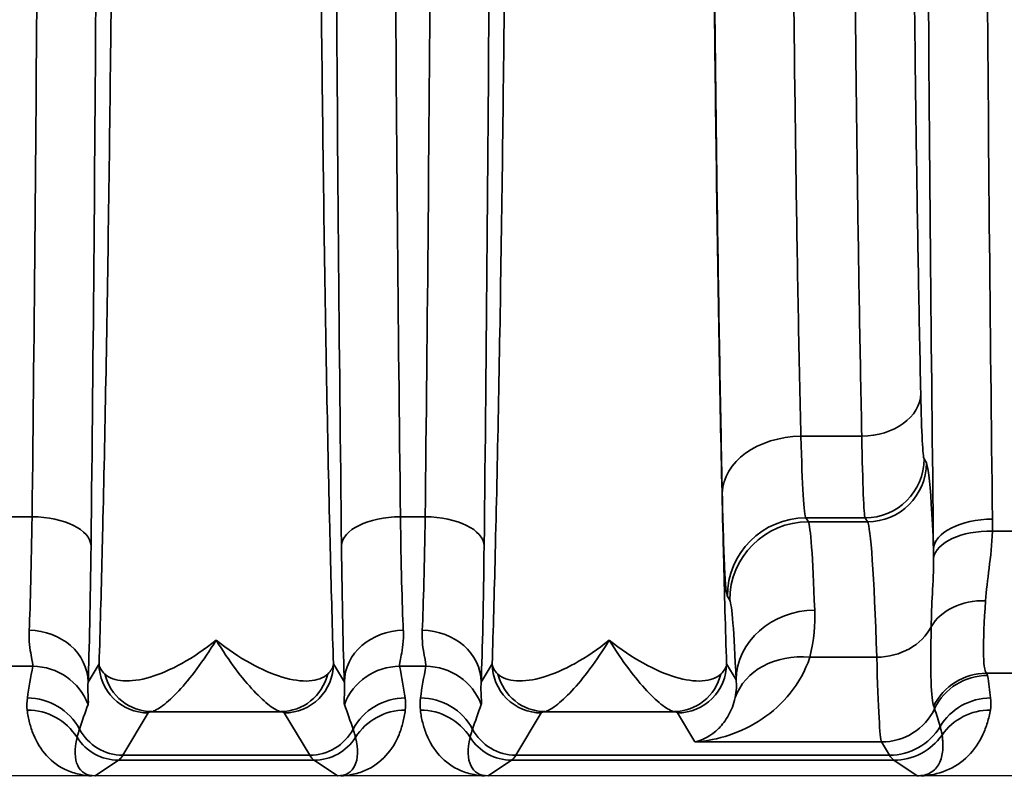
# Model space of a CAD drawing. Header units: millimetres. Extents: x 399 to 6233, y -1870 to 1602.
# Tile 652 of 656: x 5415 to 5425, y 736 to 743. Entities that reach past the tile are written whole.
import ezdxf

# ---------------------------------------------------------------- set-up
doc = ezdxf.new("R2010")
doc.units = ezdxf.units.MM
for name, color, linetype, lineweight in [('AM_5', 3, 'Continuous', 25), ('可見 (ISO)', 7, 'Continuous', 25), ('窄部可見 (ISO)', 7, 'Continuous', 35)]:
    doc.layers.add(name, color=color, linetype=linetype, lineweight=lineweight)
doc.styles.add('尺寸標註', font='romans.shx', dxfattribs={"bigfont": 'CHINESET.SHX'})
doc.dimstyles.new('CNS1$0', dxfattribs={"dimtxt": 2.5, "dimasz": 2.5, "dimexe": 1, "dimexo": 1, "dimgap": 1.5, "dimtad": 1, "dimtoh": 1, "dimdec": 1, "dimdsep": 46, "dimtxsty": '尺寸標註', "dimcen": 0, "dimclrd": 2, "dimclre": 2, "dimclrt": 1, "dimadec": 0, "dimazin": 2, "dimtp": 0.1, "dimtm": 0.1, "dimtfac": 0.71, "dimtdec": 1, "dimtmove": 0, "dimatfit": 0, "dimfxl": 0, "dimlwd": 13, "dimlwe": 13, "dimarcsym": 0})

# ---------------------------------------------------------------- blocks, each defined once
blk = doc.blocks.new('*D307')
at = {"layer": 'AM_5', "color": 2, "lineweight": 13}
for p, q in [((5314.686, 750.079), (5314.686, 719.715)), ((5530.199, 744.193), (5530.199, 719.715)), ((5317.186, 720.715), (5527.699, 720.715))]:
    blk.add_line(p, q, dxfattribs=at)
at = {"layer": 'AM_5', "color": 2, "lineweight": -2}
for points in [[(5317.186, 721.132), (5317.186, 720.298), (5314.686, 720.715)], [(5527.699, 721.132), (5527.699, 720.298), (5530.199, 720.715)]]:
    blk.add_solid(points, dxfattribs=at)
at = {"layer": 'Defpoints', "color": 0, "lineweight": -2}
for p in [(5314.686, 751.079), (5530.199, 745.193), (5530.199, 720.715)]:
    blk.add_point(p, dxfattribs=at)
at = {"layer": 'AM_5', "color": 1, "insert": (5422.443, 723.465), "char_height": 2.5, "attachment_point": 5, "style": '尺寸標註'}
blk.add_mtext('215.5', dxfattribs=at)

msp = doc.modelspace()

# ---------------------------------------------------------------- linework, layer by layer
at = {"layer": '可見 (ISO)'}
for p, q in [((5422.366, 736.329), (5422.366, 736.329)), ((5422.786, 736.329), (5422.786, 736.329)), ((5423.877, 736.329), (5423.877, 736.329)), ((5435.136, 735.679), (5330.636, 735.679))]:
    msp.add_line(p, q, dxfattribs=at)
for points, knots in [([(5415.903, 735.679), (5415.898, 735.679), (5415.891, 735.679), (5415.884, 735.679), (5415.879, 735.679), (5415.873, 735.679), (5415.867, 735.679)], [-0.00000491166, -0.00000491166, -0.00000491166, -0.00000491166, 0.00001772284, 0.00001772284, 0.00001772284, 0.00003506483, 0.00003506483, 0.00003506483, 0.00003506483]), ([(5418.405, 735.679), (5418.398, 735.679), (5418.391, 735.679), (5418.384, 735.679), (5418.379, 735.679), (5418.374, 735.679), (5418.369, 735.679)], [0.00000000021, 0.00000000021, 0.00000000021, 0.00000000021, 0.00002113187, 0.00002113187, 0.00002113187, 0.0000394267, 0.0000394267, 0.0000394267, 0.0000394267]), ([(5419.903, 735.679), (5419.899, 735.679), (5419.894, 735.679), (5419.889, 735.679), (5419.882, 735.679), (5419.874, 735.679), (5419.867, 735.679)], [-0.00000491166, -0.00000491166, -0.00000491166, -0.00000491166, 0.00001268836, 0.00001268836, 0.00001268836, 0.00003478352, 0.00003478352, 0.00003478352, 0.00003478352]), ([(5424.307, 735.679), (5424.299, 735.679), (5424.292, 735.679), (5424.284, 735.679), (5424.279, 735.679), (5424.274, 735.679), (5424.269, 735.679)], [0.00000000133, 0.00000000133, 0.00000000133, 0.00000000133, 0.00002276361, 0.00002276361, 0.00002276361, 0.00004084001, 0.00004084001, 0.00004084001, 0.00004084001])]:
    msp.add_open_spline(points, degree=3, knots=knots, dxfattribs=at)
at = {"layer": '窄部可見 (ISO)'}
for p, q in [((5423.085, 739.136), (5423.705, 739.136)), ((5424.338, 738.905), (5424.362, 738.865)), ((5415.01, 738.317), (5415.262, 738.317)), ((5419.01, 738.317), (5419.262, 738.317)), ((5423.738, 738.305), (5423.137, 738.305)), ((5423.137, 738.305), (5423.161, 738.265)), ((5423.762, 738.265), (5423.738, 738.305)), ((5423.161, 738.265), (5423.762, 738.265)), ((5425.034, 738.169), (5426.236, 738.169)), ((5422.362, 737.466), (5422.337, 737.506)), ((5415.27, 736.794), (5415.002, 736.794)), ((5415.832, 736.634), (5415.944, 736.819)), ((5418.329, 736.819), (5418.44, 736.634)), ((5419.27, 736.794), (5419.002, 736.794)), ((5419.832, 736.634), (5419.944, 736.819)), ((5422.329, 736.819), (5422.426, 736.657)), ((5423.857, 736.886), (5423.176, 736.886)), ((5426.263, 736.724), (5424.974, 736.724)), ((5416.444, 736.319), (5416.186, 735.889)), ((5417.793, 736.332), (5416.48, 736.332)), ((5418.087, 735.889), (5417.829, 736.319)), ((5420.444, 736.319), (5420.186, 735.889)), ((5421.793, 736.332), (5420.48, 736.332)), ((5422.006, 736.025), (5421.829, 736.319)), ((5423.906, 736.025), (5422.006, 736.025)), ((5423.987, 735.889), (5423.906, 736.025)), ((5416.186, 735.889), (5418.087, 735.889)), ((5420.186, 735.889), (5423.987, 735.889)), ((5416.142, 735.838), (5415.903, 735.679)), ((5418.131, 735.838), (5416.142, 735.838)), ((5418.369, 735.679), (5418.131, 735.838)), ((5420.142, 735.838), (5419.903, 735.679)), ((5424.031, 735.838), (5420.142, 735.838)), ((5424.269, 735.679), (5424.031, 735.838))]:
    msp.add_line(p, q, dxfattribs=at)
for centre, major_axis, ratio, start_param, end_param in [((5419.496, 751.079), (0, 26), 0.02143, 1.570796, 2.083868), ((5425.496, 751.079), (0, 25), 0.02145, 1.570796, 2.107631), ((5423.705, 739.57), (0.6, 0.013), 0.722333, 4.696582, 6.252897), ((5423.085, 738.558), (-0.8, -0.018), 0.722333, 4.696582, 6.252897), ((5423.14, 741.305), (0, -3.002), 0.026524, 5.519892, 6.248317), ((5423.738, 738.905), (0.515, 0.309), 0.999172, 4.17245, 5.742515), ((5423.762, 738.865), (0.515, 0.309), 0.999172, 4.17245, 5.742515), ((5415.206, 739.391), (0.007, 2.58), 0.02502, 3.667887, 4.283115), ((5415.262, 738.022), (0.6, -0.007), 0.49083, 0.024039, 1.576589), ((5419.01, 738.022), (-0.6, -0.007), 0.49083, 4.706597, 6.259146), ((5419.066, 739.391), (-0.007, 2.58), 0.02502, 2.000071, 2.615298), ((5419.206, 739.391), (0.007, 2.58), 0.02502, 3.667887, 4.283115), ((5419.262, 738.022), (0.6, -0.007), 0.49083, 0.024039, 1.576589), ((5423.137, 737.506), (-0.686, -0.412), 0.999172, 4.17245, 5.742515), ((5425.035, 737.986), (-0.6, -0.007), 0.511389, 4.706014, 6.258813), ((5423.161, 737.466), (-0.686, -0.412), 0.999172, 4.17245, 5.742515), ((5423.164, 731.856), (0.008, -6.414), 0.020853, 2.604411, 3.102885), ((5423.756, 730.267), (0, 8.003), 0.022512, 5.68634, 6.248297), ((5425.034, 737.86), (-0.6, 0.017), 0.516223, 4.726998, 6.223647), ((5415.806, 739.311), (-0.007, -3.096), 0.02085, 0.526276, 1.141508), ((5418.466, 739.311), (0.007, -3.096), 0.02085, 5.141677, 5.75691), ((5419.806, 739.311), (-0.007, -3.096), 0.02085, 0.526276, 1.141508), ((5422.364, 731.697), (-0.008, 5.773), 0.02317, 5.745997, 6.244471), ((5424.964, 737.011), (-0.599, 0.031), 0.751758, 4.750994, 5.926954), ((5423.226, 736.657), (-0.799, -0.032), 0.886923, 4.676703, 6.237832), ((5423.857, 737.383), (0.6, 0.018), 0.826915, 4.686911, 5.861859), ((5415.232, 736.634), (0.6, -0.023), 0.876399, 0.0435, 1.604216), ((5419.04, 736.634), (-0.6, -0.023), 0.876399, 4.678969, 6.239685), ((5419.232, 736.634), (0.6, -0.023), 0.876399, 0.0435, 1.604216), ((5423.176, 736.225), (-0.77, 0.217), 0.816863, 4.938539, 6.229754), ((5415.991, 737.228), (0.587, 1.898), 0.297416, 1.892012, 2.070087), ((5415.27, 736.195), (-0.588, 0.12), 0.998201, 3.70106, 4.913253), ((5417.324, 736.833), (1.005, -0.004), 0.337804, 5.940833, 6.254326), ((5419.002, 736.195), (0.588, 0.12), 0.998201, 1.369933, 2.582126), ((5418.281, 737.228), (-0.587, 1.898), 0.297416, 4.213099, 4.391173), ((5419.991, 737.228), (0.587, 1.898), 0.297416, 1.892012, 2.070087), ((5419.27, 736.195), (0.588, -0.12), 0.998201, 0.559467, 1.77166), ((5423.904, 740.139), (0.005, -4.117), 0.020059, 5.623101, 6.245119), ((5416.48, 736.832), (0.093, -0.491), 0.982993, 4.763177, 6.091983), ((5417.793, 736.832), (-0.093, -0.491), 0.982993, 0.191203, 1.520008), ((5420.48, 736.832), (0.093, -0.491), 0.982985, 4.763266, 6.092027), ((5421.793, 736.832), (-0.093, -0.491), 0.982985, 0.191158, 1.51992), ((5424.974, 736.125), (-0.462, -0.383), 0.997094, 4.022529, 5.135982), ((5424.985, 736.102), (-0.593, -0.094), 0.998229, 4.555036, 5.673797), ((5414.915, 736.695), (10.07, 0), 0.058758, 0.009209, 0.048451), ((5424.141, 737.361), (-0.629, 2.073), 0.310752, 4.177364, 4.295469), ((5415.215, 735.873), (-0.594, 0.083), 0.998238, 3.769539, 4.851199), ((5416.639, 737.144), (-1.006, -2.097), 0.194686, 5.163945, 5.294522), ((5417.634, 737.144), (1.006, -2.097), 0.194686, 0.988663, 1.119241), ((5419.058, 735.873), (0.594, 0.083), 0.998238, 1.431986, 2.513646), ((5419.215, 735.873), (0.594, -0.083), 0.998238, 0.627947, 1.709607), ((5420.639, 737.144), (-1.006, -2.097), 0.194686, 5.163945, 5.294522), ((5425.016, 735.873), (-0.596, -0.067), 0.99825, 4.600326, 5.631261), ((5415.213, 735.75), (-0.595, -0.075), 0.998245, 3.58034, 4.5867), ((5419.06, 735.75), (0.595, -0.075), 0.998245, 1.696485, 2.702846), ((5419.213, 735.75), (0.595, 0.075), 0.998245, 0.438747, 1.445107), ((5423.906, 736.624), (0.515, 0.309), 0.999172, 4.17245, 5.291572), ((5420.275, 743.962), (4.172, -7.61), 0.009939, 0.048768, 0.091866), ((2564.516, 733.619), (2860.258, 0.716), 0.046839, 0.013782, 0.015139), ((5425.013, 735.75), (-0.591, 0.105), 0.998218, 4.888081, 5.84797), ((5416.186, 736.389), (0.429, -0.257), 0.999172, 4.17032, 5.252328), ((5418.087, 736.389), (-0.429, -0.257), 0.999172, 1.030857, 2.112865), ((5420.186, 736.389), (-0.429, 0.257), 0.999172, 1.028727, 2.110736), ((5423.987, 736.489), (0.515, 0.309), 0.999172, 4.17245, 5.203713), ((5424.031, 736.438), (0.333, 0.499), 0.999683, 3.729704, 4.689829), ((5416.417, 736.521), (-0.641, -0.802), 0.399262, 5.585689, 6.592352), ((5416.142, 736.338), (0.277, -0.416), 0.999683, 4.688411, 5.695074), ((5418.131, 736.338), (-0.277, -0.416), 0.999683, 0.588111, 1.594775), ((5417.856, 736.521), (0.641, -0.802), 0.399262, 5.974018, 6.980681), ((5420.417, 736.521), (-0.641, -0.802), 0.399262, 5.585689, 6.592352), ((5420.142, 736.338), (-0.277, 0.416), 0.999683, 1.546818, 2.553481), ((5416.113, 835.872), (0, -100.043), 0.020838, 0.01396, 0.034899), ((5418.16, 835.872), (0, -100.043), 0.020838, 6.248286, 6.269226), ((5420.113, 835.872), (0, -100.043), 0.020838, 0.01396, 0.034899), ((5424.06, 835.872), (0, -100.043), 0.020817, 6.248286, 6.269226)]:
    msp.add_ellipse(centre, major_axis=major_axis, ratio=ratio, start_param=start_param, end_param=end_param, dxfattribs=at)
for points, knots in [([(5415.944, 736.819), (5415.955, 737.166), (5415.965, 737.539), (5415.975, 737.928), (5415.976, 737.991), (5415.978, 738.055), (5415.979, 738.121), (5415.991, 738.585), (5416.001, 739.081), (5416.011, 739.599), (5416.021, 740.118), (5416.03, 740.662), (5416.038, 741.232), (5416.047, 741.801), (5416.054, 742.399), (5416.061, 743.015), (5416.064, 743.276), (5416.067, 743.54), (5416.07, 743.807), (5416.073, 744.171), (5416.076, 744.54), (5416.079, 744.916), (5416.085, 745.567), (5416.089, 746.237), (5416.093, 746.922), (5416.1, 748.292), (5416.103, 749.678), (5416.103, 751.079), (5416.103, 752.48), (5416.1, 753.865), (5416.093, 755.236), (5416.087, 756.316), (5416.079, 757.355), (5416.07, 758.351), (5416.067, 758.618), (5416.064, 758.882), (5416.061, 759.142), (5416.054, 759.759), (5416.047, 760.356), (5416.038, 760.926), (5416.03, 761.495), (5416.021, 762.039), (5416.011, 762.558), (5416.001, 763.077), (5415.991, 763.573), (5415.979, 764.037), (5415.978, 764.102), (5415.976, 764.166), (5415.975, 764.23), (5415.965, 764.618), (5415.955, 764.991), (5415.944, 765.338)], [0.0267397, 0.0267397, 0.0267397, 0.0267397, 0.0775919, 0.0775919, 0.0775919, 0.0858976, 0.0858976, 0.0858976, 0.1450554, 0.1450554, 0.1450554, 0.2042133, 0.2042133, 0.2042133, 0.2633711, 0.2633711, 0.2633711, 0.2884173, 0.2884173, 0.2884173, 0.322529, 0.322529, 0.322529, 0.3816868, 0.3816868, 0.3816868, 0.5, 0.5, 0.5, 0.6183182, 0.6183182, 0.6183182, 0.7115983, 0.7115983, 0.7115983, 0.7366339, 0.7366339, 0.7366339, 0.7957918, 0.7957918, 0.7957918, 0.8549496, 0.8549496, 0.8549496, 0.9141075, 0.9141075, 0.9141075, 0.9224155, 0.9224155, 0.9224155, 0.9732653, 0.9732653, 0.9732653, 0.9732653]), ([(5418.329, 765.338), (5418.318, 764.992), (5418.307, 764.618), (5418.298, 764.23), (5418.296, 764.166), (5418.295, 764.102), (5418.293, 764.037), (5418.282, 763.573), (5418.271, 763.077), (5418.261, 762.558), (5418.252, 762.039), (5418.242, 761.495), (5418.234, 760.926), (5418.226, 760.356), (5418.218, 759.759), (5418.211, 759.143), (5418.208, 758.882), (5418.205, 758.618), (5418.203, 758.351), (5418.199, 757.987), (5418.196, 757.617), (5418.193, 757.242), (5418.188, 756.59), (5418.183, 755.92), (5418.18, 755.235), (5418.172, 753.866), (5418.169, 752.48), (5418.169, 751.079), (5418.169, 749.678), (5418.172, 748.292), (5418.18, 746.922), (5418.185, 745.842), (5418.193, 744.802), (5418.203, 743.807), (5418.205, 743.54), (5418.208, 743.276), (5418.211, 743.015), (5418.218, 742.399), (5418.226, 741.801), (5418.234, 741.232), (5418.242, 740.662), (5418.252, 740.118), (5418.261, 739.6), (5418.271, 739.081), (5418.282, 738.585), (5418.293, 738.121), (5418.295, 738.055), (5418.296, 737.991), (5418.298, 737.928), (5418.307, 737.539), (5418.318, 737.166), (5418.329, 736.819)], [0.0267397, 0.0267397, 0.0267397, 0.0267397, 0.0775919, 0.0775919, 0.0775919, 0.0858976, 0.0858976, 0.0858976, 0.1450554, 0.1450554, 0.1450554, 0.2042133, 0.2042133, 0.2042133, 0.2633711, 0.2633711, 0.2633711, 0.2884173, 0.2884173, 0.2884173, 0.322529, 0.322529, 0.322529, 0.3816868, 0.3816868, 0.3816868, 0.5, 0.5, 0.5, 0.6183182, 0.6183182, 0.6183182, 0.7115983, 0.7115983, 0.7115983, 0.7366339, 0.7366339, 0.7366339, 0.7957918, 0.7957918, 0.7957918, 0.8549496, 0.8549496, 0.8549496, 0.9141075, 0.9141075, 0.9141075, 0.9224155, 0.9224155, 0.9224155, 0.9732653, 0.9732653, 0.9732653, 0.9732653]), ([(5419.944, 736.819), (5419.955, 737.166), (5419.965, 737.539), (5419.975, 737.928), (5419.976, 737.991), (5419.978, 738.055), (5419.979, 738.12), (5419.991, 738.585), (5420.001, 739.081), (5420.011, 739.599), (5420.021, 740.118), (5420.03, 740.662), (5420.038, 741.232), (5420.047, 741.801), (5420.054, 742.399), (5420.061, 743.015), (5420.064, 743.276), (5420.067, 743.54), (5420.07, 743.807), (5420.073, 744.171), (5420.076, 744.54), (5420.079, 744.916), (5420.085, 745.567), (5420.089, 746.237), (5420.093, 746.922), (5420.1, 748.292), (5420.103, 749.678), (5420.103, 751.079), (5420.103, 752.48), (5420.1, 753.865), (5420.093, 755.236), (5420.087, 756.316), (5420.079, 757.355), (5420.07, 758.351), (5420.067, 758.618), (5420.064, 758.882), (5420.061, 759.142), (5420.054, 759.759), (5420.047, 760.356), (5420.038, 760.926), (5420.03, 761.495), (5420.021, 762.039), (5420.011, 762.558), (5420.001, 763.077), (5419.991, 763.573), (5419.979, 764.037), (5419.978, 764.102), (5419.976, 764.166), (5419.975, 764.23), (5419.965, 764.618), (5419.955, 764.992), (5419.944, 765.338)], [0.026741, 0.026741, 0.026741, 0.026741, 0.0775937, 0.0775937, 0.0775937, 0.0858987, 0.0858987, 0.0858987, 0.1450564, 0.1450564, 0.1450564, 0.2042141, 0.2042141, 0.2042141, 0.2633718, 0.2633718, 0.2633718, 0.2884178, 0.2884178, 0.2884178, 0.3225295, 0.3225295, 0.3225295, 0.3816871, 0.3816871, 0.3816871, 0.5, 0.5, 0.5, 0.6183179, 0.6183179, 0.6183179, 0.7115978, 0.7115978, 0.7115978, 0.7366333, 0.7366333, 0.7366333, 0.795791, 0.795791, 0.795791, 0.8549487, 0.8549487, 0.8549487, 0.9141064, 0.9141064, 0.9141064, 0.9224137, 0.9224137, 0.9224137, 0.9732641, 0.9732641, 0.9732641, 0.9732641]), ([(5422.329, 765.338), (5422.318, 764.992), (5422.307, 764.618), (5422.298, 764.23), (5422.296, 764.167), (5422.295, 764.102), (5422.293, 764.037), (5422.282, 763.573), (5422.271, 763.077), (5422.261, 762.558), (5422.252, 762.039), (5422.242, 761.495), (5422.234, 760.926), (5422.226, 760.356), (5422.218, 759.759), (5422.211, 759.143), (5422.208, 758.882), (5422.205, 758.618), (5422.203, 758.351), (5422.199, 757.987), (5422.196, 757.617), (5422.193, 757.242), (5422.188, 756.59), (5422.183, 755.92), (5422.18, 755.235), (5422.172, 753.866), (5422.169, 752.48), (5422.169, 751.079), (5422.169, 749.678), (5422.172, 748.292), (5422.18, 746.922), (5422.185, 745.842), (5422.193, 744.802), (5422.203, 743.807), (5422.205, 743.54), (5422.208, 743.276), (5422.211, 743.015), (5422.218, 742.399), (5422.226, 741.801), (5422.234, 741.232), (5422.242, 740.662), (5422.252, 740.118), (5422.261, 739.6), (5422.271, 739.081), (5422.282, 738.585), (5422.293, 738.121), (5422.295, 738.055), (5422.296, 737.991), (5422.298, 737.928), (5422.307, 737.539), (5422.318, 737.166), (5422.329, 736.819)], [0.026741, 0.026741, 0.026741, 0.026741, 0.0775937, 0.0775937, 0.0775937, 0.0858987, 0.0858987, 0.0858987, 0.1450564, 0.1450564, 0.1450564, 0.2042141, 0.2042141, 0.2042141, 0.2633718, 0.2633718, 0.2633718, 0.2884178, 0.2884178, 0.2884178, 0.3225295, 0.3225295, 0.3225295, 0.3816871, 0.3816871, 0.3816871, 0.5, 0.5, 0.5, 0.6183179, 0.6183179, 0.6183179, 0.7115978, 0.7115978, 0.7115978, 0.7366333, 0.7366333, 0.7366333, 0.795791, 0.795791, 0.795791, 0.8549487, 0.8549487, 0.8549487, 0.9141064, 0.9141064, 0.9141064, 0.9224137, 0.9224137, 0.9224137, 0.9732641, 0.9732641, 0.9732641, 0.9732641]), ([(5415.862, 764.136), (5415.885, 762.154), (5415.903, 760.028), (5415.915, 757.828), (5415.927, 755.628), (5415.934, 753.353), (5415.934, 751.079), (5415.934, 748.804), (5415.927, 746.53), (5415.915, 744.33), (5415.903, 742.129), (5415.885, 740.004), (5415.862, 738.022)], [2.628521, 2.628521, 2.628521, 2.628521, 2.885057, 2.885057, 2.885057, 3.141593, 3.141593, 3.141593, 3.398129, 3.398129, 3.398129, 3.654665, 3.654665, 3.654665, 3.654665]), ([(5419.862, 764.136), (5419.885, 762.154), (5419.903, 760.028), (5419.915, 757.828), (5419.927, 755.628), (5419.934, 753.353), (5419.934, 751.079), (5419.934, 748.804), (5419.927, 746.53), (5419.915, 744.33), (5419.903, 742.129), (5419.885, 740.004), (5419.862, 738.022)], [2.628521, 2.628521, 2.628521, 2.628521, 2.885057, 2.885057, 2.885057, 3.141593, 3.141593, 3.141593, 3.398129, 3.398129, 3.398129, 3.654665, 3.654665, 3.654665, 3.654665]), ([(5415.262, 738.317), (5415.285, 740.254), (5415.303, 742.331), (5415.328, 746.632), (5415.334, 748.855), (5415.334, 753.302), (5415.328, 755.525), (5415.303, 759.826), (5415.285, 761.904), (5415.262, 763.841)], [2.628521, 2.628521, 2.628521, 2.628521, 2.885057, 2.885057, 3.141593, 3.141593, 3.398129, 3.398129, 3.654665, 3.654665, 3.654665, 3.654665]), ([(5419.262, 738.317), (5419.285, 740.254), (5419.303, 742.331), (5419.328, 746.632), (5419.334, 748.855), (5419.334, 753.302), (5419.328, 755.525), (5419.303, 759.826), (5419.285, 761.904), (5419.262, 763.841)], [2.628521, 2.628521, 2.628521, 2.628521, 2.885057, 2.885057, 3.141593, 3.141593, 3.398129, 3.398129, 3.654665, 3.654665, 3.654665, 3.654665]), ([(5422.285, 738.558), (5422.268, 739.365), (5422.252, 740.256), (5422.238, 741.215), (5422.224, 742.173), (5422.212, 743.199), (5422.202, 744.271), (5422.193, 745.344), (5422.185, 746.462), (5422.181, 747.605), (5422.176, 748.747), (5422.173, 749.913), (5422.173, 751.079), (5422.173, 752.245), (5422.176, 753.411), (5422.181, 754.553), (5422.185, 755.695), (5422.193, 756.814), (5422.202, 757.886), (5422.212, 758.958), (5422.224, 759.984), (5422.238, 760.943), (5422.252, 761.902), (5422.268, 762.793), (5422.285, 763.599)], [2.334303, 2.334303, 2.334303, 2.334303, 2.536125, 2.536125, 2.536125, 2.737948, 2.737948, 2.737948, 2.93977, 2.93977, 2.93977, 3.141593, 3.141593, 3.141593, 3.343415, 3.343415, 3.343415, 3.545238, 3.545238, 3.545238, 3.74706, 3.74706, 3.74706, 3.948882, 3.948882, 3.948882, 3.948882]), ([(5423.085, 763.021), (5423.067, 762.252), (5423.051, 761.402), (5423.024, 759.573), (5423.012, 758.595), (5422.993, 756.549), (5422.985, 755.482), (5422.975, 753.303), (5422.973, 752.191), (5422.973, 749.967), (5422.975, 748.855), (5422.985, 746.675), (5422.993, 745.608), (5423.012, 743.563), (5423.024, 742.584), (5423.051, 740.756), (5423.067, 739.905), (5423.085, 739.136)], [2.334303, 2.334303, 2.334303, 2.334303, 2.536125, 2.536125, 2.737948, 2.737948, 2.93977, 2.93977, 3.141593, 3.141593, 3.343415, 3.343415, 3.545238, 3.545238, 3.74706, 3.74706, 3.948882, 3.948882, 3.948882, 3.948882]), ([(5423.705, 739.136), (5423.689, 739.905), (5423.674, 740.756), (5423.661, 741.67), (5423.649, 742.584), (5423.638, 743.563), (5423.629, 744.586), (5423.62, 745.608), (5423.613, 746.675), (5423.609, 747.765), (5423.604, 748.855), (5423.602, 749.967), (5423.602, 751.079), (5423.602, 752.191), (5423.604, 753.303), (5423.609, 754.393), (5423.613, 755.482), (5423.62, 756.549), (5423.629, 757.572), (5423.638, 758.595), (5423.649, 759.573), (5423.661, 760.488), (5423.674, 761.402), (5423.689, 762.252), (5423.705, 763.021)], [2.334303, 2.334303, 2.334303, 2.334303, 2.536125, 2.536125, 2.536125, 2.737948, 2.737948, 2.737948, 2.93977, 2.93977, 2.93977, 3.141593, 3.141593, 3.141593, 3.343415, 3.343415, 3.343415, 3.545238, 3.545238, 3.545238, 3.74706, 3.74706, 3.74706, 3.948882, 3.948882, 3.948882, 3.948882]), ([(5424.305, 762.588), (5424.289, 761.847), (5424.274, 761.027), (5424.248, 759.265), (5424.238, 758.322), (5424.22, 756.351), (5424.213, 755.322), (5424.204, 753.222), (5424.202, 752.151), (5424.202, 750.007), (5424.204, 748.935), (5424.213, 746.835), (5424.22, 745.807), (5424.238, 743.836), (5424.248, 742.893), (5424.274, 741.13), (5424.289, 740.311), (5424.305, 739.57)], [2.334303, 2.334303, 2.334303, 2.334303, 2.536125, 2.536125, 2.737948, 2.737948, 2.93977, 2.93977, 3.141593, 3.141593, 3.343415, 3.343415, 3.545238, 3.545238, 3.74706, 3.74706, 3.948882, 3.948882, 3.948882, 3.948882]), ([(5418.411, 738.022), (5418.387, 740.004), (5418.369, 742.129), (5418.357, 744.33), (5418.345, 746.53), (5418.339, 748.804), (5418.339, 751.079)], [5.7701132, 5.7701132, 5.7701132, 5.7701132, 6.0266493, 6.0266493, 6.0266493, 6.2831853, 6.2831853, 6.2831853, 6.2831853]), ([(5424.435, 737.986), (5424.411, 739.955), (5424.392, 742.081), (5424.379, 744.29), (5424.366, 746.498), (5424.36, 748.788), (5424.36, 751.079)], [5.7463508, 5.7463508, 5.7463508, 5.7463508, 6.0147681, 6.0147681, 6.0147681, 6.2831853, 6.2831853, 6.2831853, 6.2831853]), ([(5424.305, 739.57), (5424.309, 739.368), (5424.314, 739.206), (5424.326, 738.979), (5424.332, 738.915), (5424.338, 738.905)], [3.9488824, 3.9488824, 3.9488824, 3.9488824, 4.3131824, 4.3131824, 4.6774824, 4.6774824, 4.6774824, 4.6774824]), ([(5424.362, 738.865), (5424.379, 738.837), (5424.396, 738.695), (5424.412, 738.444), (5424.42, 738.318), (5424.428, 738.164), (5424.435, 737.986)], [1.6057029, 1.6057029, 1.6057029, 1.6057029, 1.8865079, 1.8865079, 1.8865079, 2.0280663, 2.0280663, 2.0280663, 2.0280663]), ([(5422.337, 737.506), (5422.328, 737.522), (5422.318, 737.623), (5422.309, 737.802), (5422.3, 737.982), (5422.292, 738.239), (5422.285, 738.558)], [1.6057029, 1.6057029, 1.6057029, 1.6057029, 1.9700029, 1.9700029, 1.9700029, 2.3343029, 2.3343029, 2.3343029, 2.3343029]), ([(5424.964, 737.462), (5424.951, 737.246), (5424.942, 737.068), (5424.944, 736.819), (5424.954, 736.743), (5424.974, 736.724)], [0.000931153, 0.000931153, 0.000931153, 0.000931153, 0.001928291, 0.001928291, 0.002925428, 0.002925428, 0.002925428, 0.002925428]), ([(5424.436, 736.388), (5424.423, 736.42), (5424.414, 736.506), (5424.41, 736.642), (5424.406, 736.779), (5424.407, 736.967), (5424.411, 737.197)], [0, 0, 0, 0, 0.001126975, 0.001126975, 0.001126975, 0.002257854, 0.002257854, 0.002257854, 0.002257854]), ([(5415.27, 736.794), (5415.273, 736.807), (5415.264, 736.845), (5415.241, 736.967), (5415.228, 737.052), (5415.232, 737.159)], [0, 0, 0, 0, 0.000661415, 0.000661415, 0.001322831, 0.001322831, 0.001322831, 0.001322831]), ([(5419.04, 737.159), (5419.045, 737.052), (5419.031, 736.968), (5419.008, 736.846), (5418.999, 736.807), (5419.002, 736.794)], [0, 0, 0, 0, 0.000661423, 0.000661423, 0.001322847, 0.001322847, 0.001322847, 0.001322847]), ([(5419.27, 736.794), (5419.273, 736.807), (5419.264, 736.845), (5419.241, 736.967), (5419.228, 737.052), (5419.232, 737.159)], [0, 0, 0, 0, 0.000661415, 0.000661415, 0.001322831, 0.001322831, 0.001322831, 0.001322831]), ([(5416.002, 736.715), (5416.046, 736.674), (5416.112, 736.651), (5416.19, 736.646), (5416.269, 736.641), (5416.363, 736.654), (5416.464, 736.684), (5416.666, 736.744), (5416.901, 736.872), (5417.136, 737.061)], [0, 0, 0, 0, 0.000558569, 0.000558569, 0.000558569, 0.001117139, 0.001117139, 0.001117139, 0.002234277, 0.002234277, 0.002234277, 0.002234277]), ([(5417.136, 737.061), (5417.003, 736.843), (5416.871, 736.669), (5416.696, 736.482), (5416.641, 736.432), (5416.546, 736.36), (5416.507, 736.338), (5416.48, 736.332)], [-0.000011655, -0.000011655, -0.000011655, -0.000011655, 0.001067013, 0.001067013, 0.001606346, 0.001606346, 0.00214568, 0.00214568, 0.00214568, 0.00214568]), ([(5417.136, 737.061), (5417.371, 736.872), (5417.604, 736.745), (5417.808, 736.684), (5418.011, 736.623), (5418.182, 736.632), (5418.27, 736.715)], [-0.000011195, -0.000011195, -0.000011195, -0.000011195, 0.001104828, 0.001104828, 0.001104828, 0.002220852, 0.002220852, 0.002220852, 0.002220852]), ([(5417.793, 736.332), (5417.766, 736.338), (5417.726, 736.36), (5417.679, 736.396), (5417.632, 736.432), (5417.577, 736.482), (5417.518, 736.545), (5417.46, 736.607), (5417.398, 736.681), (5417.333, 736.767), (5417.269, 736.853), (5417.202, 736.953), (5417.136, 737.061)], [0, 0, 0, 0, 0.000534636, 0.000534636, 0.000534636, 0.001069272, 0.001069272, 0.001069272, 0.001603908, 0.001603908, 0.001603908, 0.002138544, 0.002138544, 0.002138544, 0.002138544]), ([(5420.002, 736.715), (5420.046, 736.674), (5420.112, 736.651), (5420.19, 736.646), (5420.269, 736.641), (5420.363, 736.654), (5420.464, 736.684), (5420.666, 736.744), (5420.901, 736.872), (5421.136, 737.061)], [0, 0, 0, 0, 0.000558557, 0.000558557, 0.000558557, 0.001117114, 0.001117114, 0.001117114, 0.002234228, 0.002234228, 0.002234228, 0.002234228]), ([(5421.136, 737.061), (5421.003, 736.843), (5420.871, 736.669), (5420.696, 736.482), (5420.641, 736.432), (5420.546, 736.36), (5420.507, 736.338), (5420.48, 736.332)], [-0.000011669, -0.000011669, -0.000011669, -0.000011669, 0.001066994, 0.001066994, 0.001606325, 0.001606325, 0.002145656, 0.002145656, 0.002145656, 0.002145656]), ([(5421.136, 737.061), (5421.371, 736.872), (5421.604, 736.745), (5421.808, 736.684), (5422.011, 736.623), (5422.182, 736.632), (5422.27, 736.715)], [-0.000011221, -0.000011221, -0.000011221, -0.000011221, 0.001104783, 0.001104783, 0.001104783, 0.002220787, 0.002220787, 0.002220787, 0.002220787]), ([(5421.793, 736.332), (5421.766, 736.338), (5421.726, 736.36), (5421.679, 736.396), (5421.632, 736.432), (5421.577, 736.482), (5421.518, 736.545), (5421.46, 736.607), (5421.398, 736.681), (5421.334, 736.767), (5421.269, 736.853), (5421.202, 736.953), (5421.136, 737.061)], [0, 0, 0, 0, 0.000534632, 0.000534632, 0.000534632, 0.001069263, 0.001069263, 0.001069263, 0.001603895, 0.001603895, 0.001603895, 0.002138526, 0.002138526, 0.002138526, 0.002138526]), ([(5415.944, 736.819), (5415.944, 736.688), (5415.998, 736.558), (5416.09, 736.466), (5416.183, 736.373), (5416.313, 736.32), (5416.444, 736.319)], [0, 0, 0, 0, 0.5, 0.5, 0.5, 1, 1, 1, 1]), ([(5418.329, 736.819), (5418.329, 736.688), (5418.275, 736.558), (5418.182, 736.466), (5418.09, 736.373), (5417.96, 736.32), (5417.829, 736.319)], [0, 0, 0, 0, 0.5, 0.5, 0.5, 1, 1, 1, 1]), ([(5419.944, 736.819), (5419.944, 736.819), (5419.944, 736.815), (5419.944, 736.813), (5419.945, 736.811), (5419.945, 736.809), (5419.946, 736.807), (5419.946, 736.802), (5419.948, 736.798), (5419.949, 736.794), (5419.952, 736.785), (5419.955, 736.776), (5419.96, 736.767), (5419.97, 736.75), (5419.984, 736.732), (5420.002, 736.715)], [-0.00000006, -0.00000006, -0.00000006, -0.00000006, 0.0000256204, 0.0000256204, 0.0000256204, 0.000054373, 0.000054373, 0.000054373, 0.0001119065, 0.0001119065, 0.0001119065, 0.0002272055, 0.0002272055, 0.0002272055, 0.0004597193, 0.0004597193, 0.0004597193, 0.0004597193]), ([(5420.444, 736.319), (5420.313, 736.32), (5420.183, 736.373), (5420.09, 736.466), (5419.998, 736.558), (5419.944, 736.688), (5419.944, 736.819)], [0, 0, 0, 0, 0.5, 0.5, 0.5, 1, 1, 1, 1]), ([(5421.829, 736.319), (5421.96, 736.32), (5422.09, 736.373), (5422.182, 736.466), (5422.275, 736.558), (5422.329, 736.688), (5422.329, 736.819)], [0, 0, 0, 0, 0.5, 0.5, 0.5, 1, 1, 1, 1]), ([(5423.176, 736.886), (5423.13, 736.745), (5423.06, 736.625), (5422.977, 736.521), (5422.894, 736.417), (5422.796, 736.329), (5422.691, 736.258), (5422.586, 736.187), (5422.473, 736.132), (5422.357, 736.094), (5422.243, 736.055), (5422.124, 736.032), (5422.006, 736.025)], [0, 0, 0, 0, 0.000755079, 0.000755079, 0.000755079, 0.001517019, 0.001517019, 0.001517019, 0.002289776, 0.002289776, 0.002289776, 0.003053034, 0.003053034, 0.003053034, 0.003053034]), ([(5415.832, 736.634), (5415.827, 736.568), (5415.831, 736.518), (5415.833, 736.481), (5415.833, 736.48), (5415.833, 736.479), (5415.833, 736.479), (5415.835, 736.441), (5415.836, 736.417), (5415.832, 736.405)], [0, 0, 0, 0, 0.000759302, 0.000759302, 0.000759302, 0.000774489, 0.000774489, 0.000774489, 0.001548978, 0.001548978, 0.001548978, 0.001548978]), ([(5418.44, 736.405), (5418.436, 736.417), (5418.437, 736.441), (5418.439, 736.479), (5418.439, 736.48), (5418.439, 736.481), (5418.439, 736.482), (5418.442, 736.519), (5418.445, 736.569), (5418.44, 736.634)], [0, 0, 0, 0, 0.000774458, 0.000774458, 0.000774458, 0.000793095, 0.000793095, 0.000793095, 0.001548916, 0.001548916, 0.001548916, 0.001548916]), ([(5419.832, 736.634), (5419.827, 736.568), (5419.831, 736.518), (5419.833, 736.481), (5419.833, 736.48), (5419.833, 736.479), (5419.833, 736.479), (5419.835, 736.441), (5419.836, 736.417), (5419.832, 736.405)], [0, 0, 0, 0, 0.000759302, 0.000759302, 0.000759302, 0.000774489, 0.000774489, 0.000774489, 0.001548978, 0.001548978, 0.001548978, 0.001548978]), ([(5422.006, 736.025), (5422.089, 736.043), (5422.173, 736.087), (5422.247, 736.16), (5422.248, 736.161), (5422.248, 736.161), (5422.249, 736.162), (5422.286, 736.199), (5422.32, 736.244), (5422.349, 736.296), (5422.378, 736.347), (5422.401, 736.406), (5422.416, 736.475)], [-0.000015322, -0.000015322, -0.000015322, -0.000015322, 0.001547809, 0.001547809, 0.001547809, 0.001566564, 0.001566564, 0.001566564, 0.002347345, 0.002347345, 0.002347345, 0.00311094, 0.00311094, 0.00311094, 0.00311094]), ([(5415.867, 735.679), (5415.831, 735.68), (5415.795, 735.684), (5415.759, 735.691), (5415.712, 735.7), (5415.667, 735.714), (5415.623, 735.732), (5415.542, 735.767), (5415.469, 735.819), (5415.409, 735.885), (5415.353, 735.947), (5415.308, 736.021), (5415.276, 736.1), (5415.26, 736.139), (5415.247, 736.18), (5415.237, 736.22), (5415.231, 736.241), (5415.227, 736.261), (5415.223, 736.283), (5415.219, 736.304), (5415.215, 736.326), (5415.213, 736.349)], [3.1737609, 3.1737609, 3.1737609, 3.1737609, 3.2784434, 3.2784434, 3.2784434, 3.4153698, 3.4153698, 3.4153698, 3.6706773, 3.6706773, 3.6706773, 3.9118795, 3.9118795, 3.9118795, 4.0298953, 4.0298953, 4.0298953, 4.0886311, 4.0886311, 4.0886311, 4.1473165, 4.1473165, 4.1473165, 4.1473165]), ([(5419.06, 736.349), (5419.057, 736.326), (5419.053, 736.304), (5419.049, 736.283), (5419.045, 736.261), (5419.041, 736.241), (5419.036, 736.22), (5419.025, 736.18), (5419.012, 736.139), (5418.997, 736.1), (5418.964, 736.021), (5418.92, 735.947), (5418.863, 735.885), (5418.803, 735.819), (5418.73, 735.767), (5418.649, 735.732), (5418.606, 735.714), (5418.56, 735.7), (5418.513, 735.691), (5418.478, 735.684), (5418.441, 735.68), (5418.405, 735.679)], [5.2774615, 5.2774615, 5.2774615, 5.2774615, 5.3361469, 5.3361469, 5.3361469, 5.3948827, 5.3948827, 5.3948827, 5.5128985, 5.5128985, 5.5128985, 5.7541006, 5.7541006, 5.7541006, 6.0094082, 6.0094082, 6.0094082, 6.1463346, 6.1463346, 6.1463346, 6.2510171, 6.2510171, 6.2510171, 6.2510171]), ([(5419.867, 735.679), (5419.831, 735.68), (5419.795, 735.684), (5419.759, 735.691), (5419.712, 735.7), (5419.667, 735.714), (5419.623, 735.732), (5419.542, 735.767), (5419.469, 735.819), (5419.409, 735.885), (5419.353, 735.947), (5419.308, 736.021), (5419.276, 736.1), (5419.26, 736.139), (5419.247, 736.18), (5419.237, 736.22), (5419.231, 736.241), (5419.227, 736.261), (5419.223, 736.283), (5419.219, 736.304), (5419.215, 736.326), (5419.213, 736.349)], [0.0321682, 0.0321682, 0.0321682, 0.0321682, 0.1368507, 0.1368507, 0.1368507, 0.2737771, 0.2737771, 0.2737771, 0.5290847, 0.5290847, 0.5290847, 0.7702868, 0.7702868, 0.7702868, 0.8883026, 0.8883026, 0.8883026, 0.9470384, 0.9470384, 0.9470384, 1.0057239, 1.0057239, 1.0057239, 1.0057239]), ([(5425.013, 736.349), (5425.009, 736.327), (5425.005, 736.305), (5425, 736.284), (5424.995, 736.263), (5424.989, 736.242), (5424.983, 736.221), (5424.97, 736.179), (5424.955, 736.138), (5424.936, 736.099), (5424.899, 736.018), (5424.849, 735.944), (5424.788, 735.883), (5424.723, 735.817), (5424.646, 735.766), (5424.561, 735.732), (5424.481, 735.699), (5424.394, 735.682), (5424.307, 735.679)], [2.1824074, 2.1824074, 2.1824074, 2.1824074, 2.2367975, 2.2367975, 2.2367975, 2.2916359, 2.2916359, 2.2916359, 2.402879, 2.402879, 2.402879, 2.6334858, 2.6334858, 2.6334858, 2.8796968, 2.8796968, 2.8796968, 3.1108341, 3.1108341, 3.1108341, 3.1108341]), ([(5415.744, 736.155), (5415.739, 736.139), (5415.735, 736.125), (5415.73, 736.111), (5415.726, 736.097), (5415.722, 736.083), (5415.719, 736.071)], [0, 0, 0, 0, 0.001000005, 0.001000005, 0.001000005, 0.002089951, 0.002089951, 0.002089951, 0.002089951]), ([(5418.553, 736.071), (5418.55, 736.082), (5418.547, 736.095), (5418.543, 736.108), (5418.539, 736.122), (5418.534, 736.138), (5418.528, 736.155)], [0, 0, 0, 0, 0.001000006, 0.001000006, 0.001000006, 0.00208995, 0.00208995, 0.00208995, 0.00208995]), ([(5419.744, 736.155), (5419.739, 736.139), (5419.735, 736.125), (5419.73, 736.111), (5419.726, 736.097), (5419.722, 736.083), (5419.719, 736.071)], [0, 0, 0, 0, 0.001000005, 0.001000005, 0.001000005, 0.002089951, 0.002089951, 0.002089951, 0.002089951]), ([(5424.269, 735.679), (5424.32, 735.679), (5424.366, 735.689), (5424.405, 735.712), (5424.442, 735.733), (5424.472, 735.765), (5424.492, 735.805), (5424.512, 735.843), (5424.524, 735.889), (5424.528, 735.939), (5424.53, 735.964), (5424.531, 735.989), (5424.529, 736.015), (5424.529, 736.028), (5424.528, 736.041), (5424.527, 736.054), (5424.526, 736.067), (5424.524, 736.08), (5424.522, 736.094)], [3.1406534, 3.1406534, 3.1406534, 3.1406534, 3.4037713, 3.4037713, 3.4037713, 3.6494301, 3.6494301, 3.6494301, 3.8799624, 3.8799624, 3.8799624, 3.9913262, 3.9913262, 3.9913262, 4.0462634, 4.0462634, 4.0462634, 4.1007779, 4.1007779, 4.1007779, 4.1007779]), ([(5424.522, 736.094), (5424.52, 736.109), (5424.517, 736.124), (5424.512, 736.141), (5424.509, 736.154), (5424.506, 736.167), (5424.502, 736.181)], [0, 0, 0, 0, 0.00120001, 0.00120001, 0.00120001, 0.00208952, 0.00208952, 0.00208952, 0.00208952])]:
    msp.add_open_spline(points, degree=3, knots=knots, dxfattribs=at)
for points in [[(5423.738, 738.305), (5423.726, 738.33), (5423.714, 738.644), (5423.705, 739.136)], [(5425.035, 738.293), (5425.036, 738.252), (5425.035, 738.211), (5425.034, 738.169)], [(5425.034, 738.169), (5425.025, 737.902), (5424.977, 737.668), (5424.964, 737.462)], [(5424.411, 737.197), (5424.413, 737.416), (5424.434, 737.644), (5424.436, 737.895)], [(5424.436, 737.895), (5424.436, 737.925), (5424.436, 737.956), (5424.435, 737.986)], [(5423.226, 737.367), (5423.231, 737.222), (5423.22, 737.061), (5423.176, 736.886)], [(5415.944, 736.819), (5415.947, 736.784), (5415.966, 736.749), (5416.002, 736.715)], [(5422.27, 736.715), (5422.307, 736.749), (5422.325, 736.784), (5422.329, 736.819)], [(5422.416, 736.475), (5422.431, 736.543), (5422.431, 736.603), (5422.426, 736.657)], [(5415.213, 736.349), (5415.207, 736.39), (5415.209, 736.431), (5415.215, 736.472)], [(5419.058, 736.472), (5419.064, 736.431), (5419.065, 736.39), (5419.06, 736.349)], [(5419.213, 736.349), (5419.207, 736.39), (5419.209, 736.431), (5419.215, 736.472)], [(5425.016, 736.472), (5425.021, 736.431), (5425.021, 736.39), (5425.013, 736.349)], [(5416.48, 736.332), (5416.458, 736.328), (5416.446, 736.324), (5416.444, 736.319)], [(5417.829, 736.319), (5417.826, 736.324), (5417.815, 736.328), (5417.793, 736.332)], [(5420.48, 736.332), (5420.458, 736.328), (5420.446, 736.324), (5420.444, 736.319)], [(5421.829, 736.319), (5421.826, 736.324), (5421.815, 736.328), (5421.793, 736.332)]]:
    msp.add_open_spline(points, degree=3, dxfattribs=at)

# ---------------------------------------------------------------- dimensions: what is measured, and where the dimension line sits
at = {"layer": 'AM_5'}
dim = msp.add_linear_dim(base=(5530.199, 720.715), p1=(5314.686, 751.079), p2=(5530.199, 745.193), dimstyle='CNS1$0', override={"dimpost": ''}, dxfattribs=at)
dim.commit()
dim.dimension.update_dxf_attribs({"geometry": '*D307', "text_midpoint": (5422.443, 723.465)})

doc.saveas('drawing.dxf')
